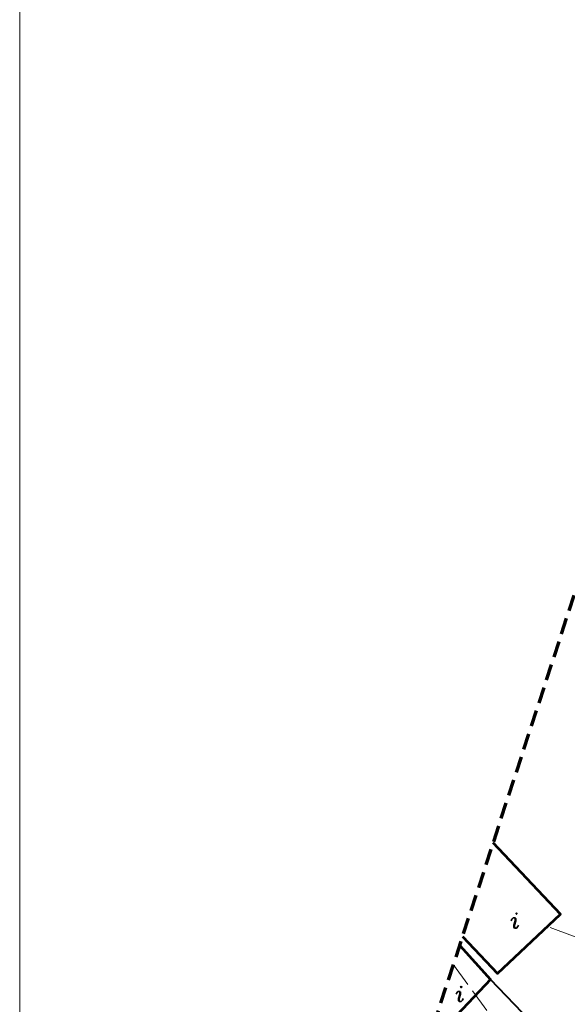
# Model space of a CAD drawing. Extents: x 4615668 to 9294084, y 5325188 to 10688993.
# Tile 599 of 656: x 4651485 to 4651519, y 5338662 to 5338723. Entities that reach past the tile are written whole.
import ezdxf
from ezdxf.enums import TextEntityAlignment as Align

# ---------------------------------------------------------------- set-up
doc = ezdxf.new("R2010")
doc.units = 0
doc.header["$MEASUREMENT"] = 0
for name, pattern in [('DASHED', [19.05, 12.7, -6.35]), ('EGBK02', [2, 1.5, -0.5]), ('l215_500', [2.5, 1.5, -0.4125, 0.175, -0.4125]), ('l217_500', [2, 1.5, -0.5]), ('l641_500', [1.5, 1, -0.5])]:
    doc.linetypes.add(name, pattern=pattern)
for name, color, linetype, lineweight in [('budynek', 7, 'Continuous', 53), ('funkcja_kondygnacja', 7, 'Continuous', 13), ('gr_klasy', 7, 'l217_500', 13), ('hatch', 253, 'Continuous', 0), ('ogr_symb', 7, 'l901_500', 40), ('warst_ciagla', 7, 'Continuous', 0), ('Wymiar', 7, 'Continuous', 9), ('zakresy', 7, 'l215_500', 70)]:
    doc.layers.add(name, color=color, linetype=linetype, lineweight=lineweight)
doc.styles.add('Style-ITALIC_1250', font='ITALIC_1250.shx')
doc.linetypes.add('KTOK05', pattern='A,3.75,[16,dgnlstyle-2015all.shx,S=0.0028,R=0,X=0,Y=0],3.75', length=7.5)
doc.linetypes.add('l901_500', pattern='A,3.75,[38,dgnlstyle-2015all.shx,S=0.0028,R=0,X=0,Y=0],3.75', length=7.5)

# ---------------------------------------------------------------- blocks, each defined once
blk = doc.blocks.new('G$C3390F2A0')
at = {"layer": 'budynek', "color": 7, "linetype": 'Continuous', "lineweight": 53, "flags": 128}
for points in [[(27.388, 73.107), (29.548, 70.819), (33.434, 74.487), (29.279, 78.889)], [(27.207, 72.552), (29.121, 70.462), (26.328, 67.503), (25.747, 68.09)]]:
    blk.add_lwpolyline(points, dxfattribs=at)
at = {"layer": 'gr_klasy', "color": 96, "linetype": 'EGBK02', "lineweight": 13}
blk.add_line((26.817, 71.362), (38.236, 55.829), dxfattribs=at)
at = {"layer": 'ogr_symb', "color": 7, "linetype": 'KTOK05', "lineweight": 40}
blk.add_lwpolyline([(43.846, 68.715), (42.882, 64.684), (39.925, 59.182), (29.121, 70.462)], dxfattribs=at)
at = {"layer": 'warst_ciagla', "color": 21, "linetype": 'Continuous', "lineweight": 0, "flags": 128}
blk.add_lwpolyline([(32.806, 73.667), (37.117, 72.065)], dxfattribs=at)
at = {"layer": 'zakresy', "color": 217, "linetype": 'l641_500', "lineweight": 70, "flags": 128}
blk.add_lwpolyline([(6.931, 10.558), (39.477, 110.069), (74.623, 175.45), (179.151, 163.591), (168.968, 97.168), (66.518, 8.467), (6.931, 10.558)], dxfattribs=at)
at = {"layer": 'funkcja_kondygnacja', "color": 7, "linetype": 'Continuous', "lineweight": 13, "style": 'Style-ITALIC_1250'}
for p in [(30.619, 74.104), (27.201, 69.564)]:
    blk.add_text('i', height=0.94, dxfattribs=at).set_placement(p, align=Align.MIDDLE_CENTER)

msp = doc.modelspace()

# ---------------------------------------------------------------- linework, layer by layer
at = {"layer": 'hatch', "color": 252}
msp.add_lwpolyline([(4651484.977, 5338797.996), (4651684.892, 5338797.996), (4651684.892, 5338592.796), (4651484.977, 5338592.796)], close=True, dxfattribs=at)

# ---------------------------------------------------------------- block references
at = {"layer": 'Wymiar', "color": 242, "linetype": 'DASHED', "lineweight": 30, "ltscale": 0.01}
msp.add_blockref('G$C3390F2A0', (4651484.977, 5338592.796), dxfattribs=at)

doc.saveas('drawing.dxf')
